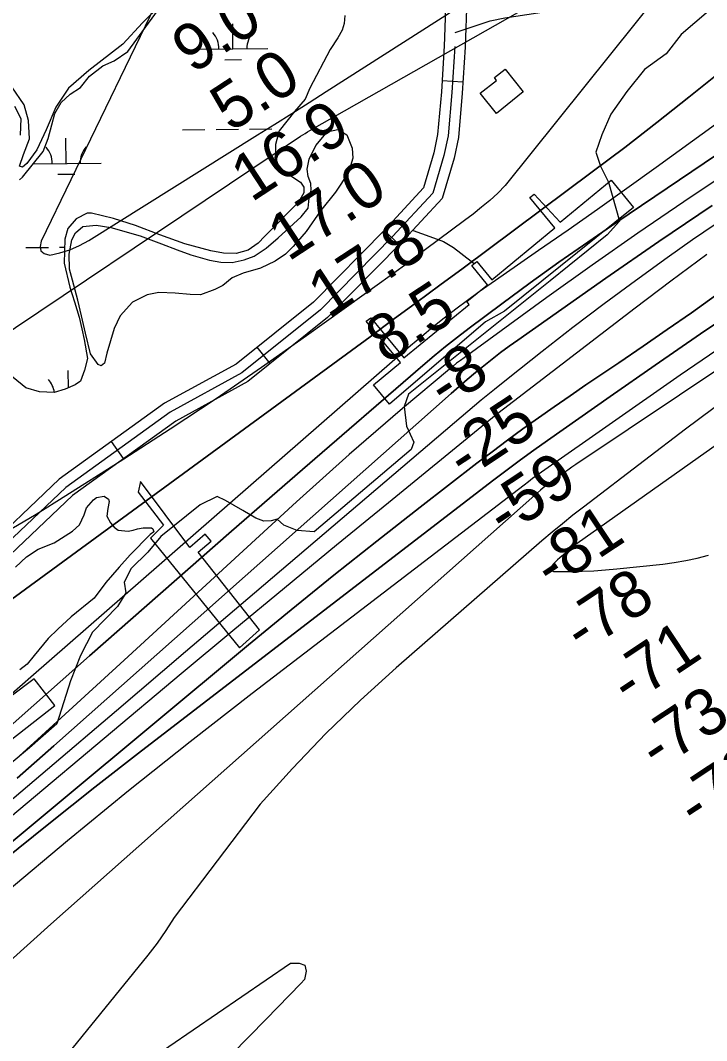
# Model space of a CAD drawing. Extents: x 3625074 to 3663148, y 511451 to 537151.
# Drawn here: x 3652295 to 3653278, y 530563 to 532025 of the extents above; entities that cross this region are included whole.
import ezdxf

# ---------------------------------------------------------------- set-up
doc = ezdxf.new("R2010")
doc.units = 0
for name, color, linetype in [('V-BLDG-OTLN', 7, 'Continuous'), ('V-CHAN-DOCK', 7, 'Continuous'), ('V-RIVR-EDGE', 7, 'Continuous'), ('V-RIVR-RANG', 7, 'Continuous'), ('V-ROAD-CNTR', 7, 'Continuous'), ('V-SITE-VEGE', 7, 'Continuous'), ('V-TOPO-DPTH', 7, 'Continuous'), ('V-TOPO-MAJR', 7, 'Continuous'), ('V-TOPO-MINR', 7, 'Continuous'), ('V-TOPO-WATR', 7, 'Continuous'), ('V-WETL-SWMP', 7, 'Continuous')]:
    doc.layers.add(name, color=color, linetype=linetype)

msp = doc.modelspace()

# ---------------------------------------------------------------- linework, layer by layer
at = {"layer": 'V-BLDG-OTLN'}
msp.add_lwpolyline([(3652977, 531892.2), (3652954, 531920.9), (3652977.3, 531939.5), (3652974.3, 531943.4), (3652989.5, 531955.5), (3653015.5, 531923)], close=True, dxfattribs=at)
at = {"layer": 'V-CHAN-DOCK'}
for points in [[(3652797.4, 531599.2), (3652844.6, 531541.7), (3652938.1, 531618.4), (3652934.8, 531622.4), (3652964.3, 531646.5), (3652941.7, 531674.1), (3652948.8, 531679.9), (3652970.4, 531653.6), (3653060.9, 531727.9), (3653025.1, 531771.6), (3653031, 531776.5), (3653068.4, 531736.1), (3653141.4, 531796.2), (3653173.4, 531757.2), (3652988.5, 531608.9), (3652961.4, 531593.3), (3652823.8, 531475.4), (3652801.2, 531503.3), (3652839.8, 531535), (3652790.3, 531594.3), (3652797.4, 531599.2)], [(3652221.2, 531104.6), (3652266.8, 531043.4), (3652124.3, 530936.5), (3652154.9, 530895.3), (3652344.5, 531043.7), (3652314.8, 531081.7), (3652280, 531055.6), (3652274, 531063.5), (3652277, 531065.7), (3652240.5, 531114.7), (3652221.2, 531104.6)]]:
    msp.add_lwpolyline(points, dxfattribs=at)
msp.add_lwpolyline([(3652464.1, 531349.3), (3652500.2, 531302.1), (3652481.7, 531283.2), (3652609.1, 531126.4), (3652637.7, 531152.2), (3652549.9, 531263.5), (3652568.4, 531279), (3652559.8, 531289.1), (3652537.9, 531270.2), (3652467.3, 531364.6)], close=True, dxfattribs=at)
at = {"layer": 'V-RIVR-EDGE'}
msp.add_lwpolyline([(3653303.9, 532058.9), (3653241.9, 532005.2), (3653220.3, 531977.6), (3653189, 531955.1), (3653163.8, 531923.3), (3653141.1, 531890.8), (3653128.1, 531861.5), (3653119.5, 531836.4), (3653126.2, 531816.7), (3653137.8, 531793.4), (3653153.6, 531737.6), (3653135.8, 531718.1), (3653054.1, 531652.1), (3652850.9, 531489.6), (3652844.7, 531471.9), (3652848.3, 531443.7), (3652858.7, 531421), (3652855, 531410.6), (3652716.2, 531292.6), (3652691.7, 531294.5), (3652672.7, 531301.9), (3652662.9, 531310.5), (3652654.4, 531308.1), (3652643.9, 531307.5), (3652632.3, 531311.8), (3652614, 531322.9), (3652588.9, 531337.1), (3652577.2, 531343.2), (3652552.7, 531331), (3652496.2, 531285.8), (3652477.8, 531263.2), (3652453.8, 531240), (3652444, 531220.4), (3652446.4, 531205.1), (3652434.1, 531185.5), (3652398.5, 531148.8), (3652381.2, 531115.2), (3652367, 531079.1), (3652347.3, 531017.2), (3652308, 530983), (3652199.9, 530892.6)], dxfattribs=at)
at = {"layer": 'V-ROAD-CNTR'}
for p, q in [((3652929.1, 531937.1), (3652899.2, 531939)), ((3652837.8, 531703.8), (3652816.4, 531724.8)), ((3652652.9, 531533.5), (3652634.2, 531556.9)), ((3652443.1, 531397.4), (3652425.5, 531421.8))]:
    msp.add_line(p, q, dxfattribs=at)
for points in [[(3652857.8, 532342.4), (3652900, 532279.3), (3652924.2, 532190.8), (3652934.1, 532115.6), (3652934.6, 532056.5), (3652932.3, 531987.2)], [(3652830.3, 532328.9), (3652831, 532328.5), (3652872.4, 532266.7), (3652894.7, 532184.8), (3652904.1, 532113.5), (3652904.6, 532056.9), (3652902.3, 531988.2)], [(3652917.9, 532008), (3652952.4, 532019.6), (3652968.3, 532024.8), (3652988.9, 532029.2), (3653036.6, 532036.1), (3653069.1, 532041.7), (3653090.3, 532045.5), (3653119.5, 532053.2), (3653153.3, 532066.1), (3653181.9, 532073.2)], [(3652902.3, 531988.9), (3652898.2, 531923.1), (3652892.9, 531862), (3652887.3, 531835.4), (3652872.6, 531785.4), (3652817.5, 531725.8), (3652715.1, 531621.8), (3652604.1, 531532.8), (3652501.6, 531476.6), (3652350.5, 531367.7), (3652233.1, 531256.1), (3652217.1, 531182), (3652221.3, 531144.9)], [(3652917.3, 531987.9), (3652913.1, 531922), (3652907.8, 531859.8), (3652901.8, 531831.8), (3652886, 531777.8), (3652828.3, 531715.5), (3652725.2, 531610.6), (3652612.5, 531520.3), (3652509.6, 531463.9), (3652360.1, 531356.1), (3652246.8, 531248.4), (3652232.3, 531181.2), (3652236.2, 531146.6)], [(3652932.2, 531987), (3652928.1, 531920.9), (3652922.6, 531857.6), (3652916.4, 531828.1), (3652899.4, 531770.2), (3652839.2, 531705.1), (3652735.3, 531599.5), (3652620.8, 531507.8), (3652517.7, 531451.2), (3652369.7, 531344.5), (3652260.5, 531240.7), (3652247.5, 531180.5), (3652251.1, 531148.3)], [(3652857.8, 531724.1), (3652881.5, 531715.9), (3652901.3, 531708.4), (3652915.8, 531699.7), (3652926.3, 531691.7), (3652945.2, 531677.1)]]:
    msp.add_lwpolyline(points, dxfattribs=at)
at = {"layer": 'V-SITE-VEGE'}
for points in [[(3652521.1, 532072.4), (3652470.3, 532021.8), (3652442.1, 531991.4), (3652393.4, 531953.8), (3652363.9, 531928.2), (3652346, 531901.1), (3652332.1, 531868.5), (3652318.9, 531840.1), (3652304.4, 531820.4), (3652298.2, 531815.1), (3652294.1, 531816.5), (3652299.7, 531833.4), (3652308.1, 531855.8), (3652307, 531881.7), (3652300.4, 531904.2), (3652282.9, 531930.2)], [(3652288.2, 531241.9), (3652304, 531256.7), (3652320.5, 531267.5), (3652343.7, 531276.8), (3652369.7, 531293.6), (3652380, 531302.3), (3652386.3, 531316.6), (3652389.8, 531326.8), (3652400.1, 531338.2), (3652404.2, 531341.6), (3652415.1, 531343.6), (3652421.2, 531339.4), (3652422.5, 531336), (3652420.4, 531325.8), (3652418.9, 531314.9), (3652424.3, 531305.3), (3652429.7, 531299.2), (3652435.1, 531295), (3652449.4, 531293.5), (3652456.9, 531294.8), (3652463, 531296.8), (3652471.2, 531298.1), (3652476.6, 531298.1), (3652482.8, 531298), (3652484.8, 531296.6), (3652486.1, 531292.5), (3652481.3, 531288.5), (3652452.5, 531259.5), (3652436.6, 531241.9), (3652417.4, 531219.6), (3652400.8, 531197.3), (3652367.9, 531170.4), (3652348.7, 531152.9), (3652335, 531139.4), (3652315, 531115), (3652304.7, 531102.9), (3652294.4, 531094.8)]]:
    msp.add_lwpolyline(points, dxfattribs=at)
msp.add_lwpolyline([(3652709, 531770.5), (3652711.8, 531782), (3652711.2, 531791.6), (3652707.2, 531801.8), (3652706, 531812), (3652708.8, 531826.3), (3652718.5, 531846), (3652730.9, 531860.8), (3652736.4, 531866.2), (3652750.1, 531868.8), (3652762.9, 531861.2), (3652770.2, 531842.1), (3652771.5, 531827.8), (3652765.2, 531807.4), (3652746.5, 531779), (3652725.2, 531752.6), (3652704.5, 531722.9), (3652685.9, 531701.2), (3652674.9, 531690.4), (3652659.9, 531680.4), (3652639.3, 531670.3), (3652614.1, 531663.1), (3652598.4, 531656.4), (3652585.3, 531645.6), (3652573.7, 531639.6), (3652553.2, 531632.3), (3652538.2, 531632.5), (3652517.1, 531634.7), (3652493.3, 531635.6), (3652477, 531632.3), (3652455.8, 531621.6), (3652437.9, 531602.1), (3652429.5, 531583.7), (3652419, 531548.4), (3652415.5, 531534.2), (3652410.7, 531530.1), (3652406.6, 531532.2), (3652395.8, 531547.3), (3652388.6, 531577.3), (3652382.7, 531601.9), (3652377.5, 531624.4), (3652369.6, 531653.1), (3652365.6, 531668.7), (3652365.2, 531690.5), (3652368.7, 531710.9), (3652374.3, 531721.1), (3652384.6, 531729.8), (3652403.7, 531731.7), (3652424.7, 531728.8), (3652466.8, 531716.8), (3652497.4, 531705), (3652519.8, 531696.6), (3652539.4, 531689.6), (3652565.9, 531681.9), (3652582.2, 531679), (3652598.6, 531678.2), (3652615.6, 531682.1), (3652630, 531687.4), (3652647.1, 531698.9), (3652664.2, 531713.7), (3652697.2, 531744), (3652707.5, 531756.2)], close=True, dxfattribs=at)
at = {"layer": 'V-TOPO-DPTH'}
for points in [[(3652495, 532061.1), (3652324.9, 531709.1), (3652323.3, 531701.2), (3652324.4, 531695), (3652329.4, 531691.3), (3652337.2, 531689.1), (3652351.9, 531692.4), (3652366.2, 531696.8), (3652379.9, 531702.8), (3652393.2, 531710.1), (3652635, 531861.3), (3652659.6, 531876.8), (3652684.1, 531892.2), (3652708.7, 531907.8), (3652733.1, 531923.4), (3653004.9, 532097.2)], [(3651263.7, 530293.4), (3651848.7, 530867), (3651854, 530872), (3651859.3, 530876.8), (3651864.8, 530881.5), (3651870.5, 530886), (3651961.4, 530956.5), (3652012.8, 530995.9), (3652064.3, 531035.1), (3652116.2, 531073.9), (3652168.3, 531112.3), (3652796, 531571.9), (3652829.4, 531596.5), (3652862.8, 531621), (3652896.1, 531645.7), (3652929.3, 531670.4), (3653114.4, 531808.2), (3653160.9, 531843.4), (3653207.1, 531879), (3653252.8, 531915.2), (3653298.2, 531951.9)], [(3651690, 530491.3), (3651788.4, 530578.1), (3651937.4, 530708.7), (3651961.6, 530729.9), (3651985.6, 530751.2), (3652009.7, 530772.5), (3652033.7, 530793.8), (3652293.4, 531025.2), (3652394.4, 531114.8), (3652495.8, 531204.2), (3652597.5, 531293.2), (3652699.5, 531381.9), (3652871.5, 531530.8), (3652887.8, 531544.6), (3652904.3, 531558.2), (3652921.1, 531571.4), (3652938.1, 531584.4), (3652984.8, 531619.3), (3653025.5, 531649.2), (3653066.5, 531678.8), (3653107.9, 531707.8), (3653149.5, 531736.3), (3653454.1, 531942.1)], [(3653454.1, 531942.1), (3653149.5, 531736.3), (3653107.9, 531707.8), (3653066.5, 531678.8), (3653025.5, 531649.2), (3652984.8, 531619.3), (3652938.1, 531584.4), (3652921.1, 531571.4), (3652904.3, 531558.2), (3652887.8, 531544.6), (3652871.5, 531530.8), (3652699.5, 531381.9), (3652597.5, 531293.2), (3652495.8, 531204.2), (3652394.4, 531114.8), (3652293.4, 531025.2), (3652033.7, 530793.8), (3652009.7, 530772.5), (3651985.6, 530751.2), (3651961.6, 530729.9), (3651937.4, 530708.7), (3651788.4, 530578.1), (3651690, 530491.3)], [(3652290.4, 530939.3), (3652342.9, 530985.6), (3652912.4, 531490.8), (3652923.9, 531500.9), (3652935.4, 531510.8), (3652947.1, 531520.6), (3652958.9, 531530.3), (3652970.9, 531539.8), (3652982.9, 531549.2), (3652995.2, 531558.3), (3653007.6, 531567.2), (3653133.6, 531656.1), (3653209.6, 531708.6), (3653286.3, 531760.1)], [(3653286.3, 531760.1), (3653209.6, 531708.6), (3653133.6, 531656.1), (3653007.6, 531567.2), (3652995.2, 531558.3), (3652982.9, 531549.2), (3652970.9, 531539.8), (3652958.9, 531530.3), (3652947.1, 531520.6), (3652935.4, 531510.8), (3652923.9, 531500.9), (3652912.4, 531490.8), (3652342.9, 530985.6), (3652290.4, 530939.3)], [(3653278.3, 531690.1), (3653226.8, 531651.7), (3653175.6, 531612.8), (3652987.1, 531468), (3652979.3, 531462), (3652971.6, 531455.9), (3652963.9, 531449.8), (3652956.2, 531443.6), (3652822.4, 531334.2), (3652747.9, 531273.2), (3652673.6, 531211.9), (3652599.5, 531150.4), (3652525.6, 531088.7), (3652083.7, 530718.3), (3652065.6, 530703), (3652047.5, 530687.6), (3652029.5, 530672.1), (3652011.7, 530656.5), (3651885, 530545.2)], [(3653278.3, 531690.1), (3653226.8, 531651.7), (3653175.6, 531612.8), (3652987.1, 531468), (3652979.3, 531462), (3652971.6, 531455.9), (3652963.9, 531449.8), (3652956.2, 531443.6), (3652822.4, 531334.2), (3652747.9, 531273.2), (3652673.6, 531211.9), (3652599.5, 531150.4), (3652525.6, 531088.7), (3652083.7, 530718.3), (3652065.6, 530703), (3652047.5, 530687.6), (3652029.5, 530672.1), (3652011.7, 530656.5), (3651885, 530545.2)], [(3652081.7, 530681), (3652622.1, 531130.5), (3652683, 531180.6), (3652744.1, 531230.2), (3652805.8, 531279.2), (3652867.8, 531327.8), (3652948.9, 531390.6), (3652970.8, 531407.3), (3652992.8, 531423.8), (3653015, 531440), (3653037.4, 531455.9), (3653060, 531471.7), (3653082.6, 531487.3), (3653105.3, 531502.9), (3653128, 531518.3), (3653152.3, 531534.7), (3653187.2, 531558.4), (3653221.9, 531582.3), (3653256.4, 531606.5), (3653290.8, 531630.9)], [(3652081.7, 530681), (3652622.1, 531130.5), (3652683, 531180.6), (3652744.1, 531230.2), (3652805.8, 531279.2), (3652867.8, 531327.8), (3652948.9, 531390.6), (3652970.8, 531407.3), (3652992.8, 531423.8), (3653015, 531440), (3653037.4, 531455.9), (3653060, 531471.7), (3653082.6, 531487.3), (3653105.3, 531502.9), (3653128, 531518.3), (3653152.3, 531534.7), (3653187.2, 531558.4), (3653221.9, 531582.3), (3653256.4, 531606.5), (3653290.8, 531630.9)], [(3653334.7, 531620), (3653269.5, 531576), (3653204.6, 531531.4), (3653140, 531486.4), (3653050.2, 531423.4), (3653030.7, 531409.5), (3653011.4, 531395.5), (3652992.3, 531381.2), (3652973.3, 531366.8), (3652468.6, 530978.4), (3652402, 530926.5), (3652335.7, 530874), (3652270, 530820.9), (3652204.7, 530767.2), (3652080.7, 530664), (3652077.8, 530661.5), (3652074.8, 530659), (3652071.9, 530656.4), (3652069.1, 530653.8), (3651398.4, 530026)], [(3651398.4, 530026), (3652069.1, 530653.8), (3652071.9, 530656.4), (3652074.8, 530659), (3652077.8, 530661.5), (3652080.7, 530664), (3652204.7, 530767.2), (3652270, 530820.9), (3652335.7, 530874), (3652402, 530926.5), (3652468.6, 530978.4), (3652973.3, 531366.8), (3652992.3, 531381.2), (3653011.4, 531395.5), (3653030.7, 531409.5), (3653050.2, 531423.4), (3653140, 531486.4), (3653204.6, 531531.4), (3653269.5, 531576), (3653334.7, 531620)]]:
    msp.add_lwpolyline(points, dxfattribs=at)
at = {"layer": 'V-TOPO-MAJR'}
msp.add_lwpolyline([(3653346.6, 531589.8), (3653240.3, 531516.8), (3653041.5, 531377.7), (3653035.2, 531373.3), (3653029, 531368.8), (3653022.8, 531364.2), (3653016.7, 531359.5), (3652627.2, 531060.9), (3652538.2, 530991.5), (3652449.9, 530921.3), (3652362.7, 530849.6), (3652276.2, 530777.1), (3652155.1, 530673.9), (3652129.9, 530652), (3652105, 530629.9), (3652080.5, 530607.3), (3652056.2, 530584.3), (3651947.4, 530479.7)], dxfattribs=at)
at = {"layer": 'V-TOPO-MINR'}
for points in [[(3651966, 531492.7), (3651960.2, 531474.7), (3651953.5, 531457.1), (3651946.2, 531439.7), (3651946.1, 531429), (3651949, 531421), (3651956.6, 531416.9), (3651967.2, 531415.6), (3652007.7, 531427.1), (3652045.4, 531439.8), (3652082, 531454.8), (3652117, 531473.1), (3652151, 531493.6), (3652696.5, 531859.3), (3652699.7, 531861.4), (3652703, 531863.5), (3652706.4, 531865.5), (3652709.8, 531867.5), (3653227.6, 532161.7)], [(3653252.8, 532117.6), (3652989.6, 531788.8), (3652979.1, 531777.7), (3652967.5, 531767.5), (3652955.7, 531757.5), (3652943.7, 531747.8), (3652931.4, 531738.4), (3652857.1, 531683.1), (3652845.3, 531674.3), (3652833.4, 531665.6), (3652821.5, 531656.9), (3652809.6, 531648.3), (3652705.1, 531573.3), (3652640.6, 531527.8), (3652575.5, 531483.1), (3652509.7, 531439.4), (3652443.4, 531396.5), (3652360.4, 531343.8), (3652317.7, 531317.4), (3652274.6, 531291.8)], [(3652495, 532061.1), (3652324.9, 531709.1), (3652323.3, 531701.2), (3652324.4, 531695), (3652329.4, 531691.3), (3652337.2, 531689.1), (3652351.9, 531692.4), (3652366.2, 531696.8), (3652379.9, 531702.8), (3652393.2, 531710.1), (3652635, 531861.3), (3652659.6, 531876.8), (3652684.1, 531892.2), (3652708.7, 531907.8), (3652733.1, 531923.4), (3653004.9, 532097.2)], [(3653298.2, 531951.9), (3653252.8, 531915.2), (3653207.1, 531879), (3653160.9, 531843.4), (3653114.4, 531808.2), (3652929.3, 531670.4), (3652896.1, 531645.7), (3652862.8, 531621), (3652829.4, 531596.5), (3652796, 531571.9), (3652168.3, 531112.3), (3652116.2, 531073.9), (3652064.3, 531035.1), (3652012.8, 530995.9), (3651961.4, 530956.5), (3651870.5, 530886), (3651864.8, 530881.5), (3651859.3, 530876.8), (3651854, 530872), (3651848.7, 530867), (3651263.7, 530293.4)], [(3653290.9, 531876.4), (3653205.9, 531814.7), (3653164, 531784.5), (3653122, 531754.5), (3653079.7, 531724.8), (3653037.3, 531695.4), (3652986.6, 531660.5), (3652969.5, 531648.5), (3652952.5, 531636.4), (3652935.7, 531624.1), (3652918.9, 531611.6), (3652902.4, 531598.8), (3652886.1, 531585.8), (3652870, 531572.5), (3652854.1, 531558.9), (3652313.9, 531087.6), (3652254.8, 531035.9)], [(3653312.1, 531809.7), (3653245.6, 531765.5), (3653179.5, 531720.7), (3653114.1, 531674.8), (3653049.2, 531628.3), (3652930.8, 531542), (3652925.4, 531538), (3652920.1, 531534), (3652915, 531529.8), (3652909.8, 531525.6), (3652842.7, 531469), (3652804.3, 531436.2), (3652766.1, 531403.1), (3652728.4, 531369.4), (3652690.9, 531335.5), (3652443.8, 531108.4), (3652381.7, 531051.5), (3652319.6, 530994.8), (3652257.2, 530938.2)], [(3653322.7, 531755), (3653258.2, 531710.7), (3653221.7, 531685), (3653176.2, 531652.3), (3653131.2, 531619.2), (3653086.7, 531585.2), (3653042.6, 531550.8), (3652994, 531512.2), (3652974.5, 531496.6), (3652955.2, 531480.9), (3652936, 531464.9), (3652917, 531448.8), (3652630.7, 531204.6), (3652531.8, 531120.3), (3652432.8, 531036), (3652333.8, 530951.7), (3652234.7, 530867.5), (3652084.7, 530740), (3652060.6, 530719.5), (3652036.7, 530699), (3652012.8, 530678.3), (3651989, 530657.6), (3651924.2, 530600.8), (3651868.1, 530551.5)], [(3653286.3, 531760.1), (3653209.6, 531708.6), (3653133.6, 531656.1), (3653007.6, 531567.2), (3652995.2, 531558.3), (3652982.9, 531549.2), (3652970.9, 531539.8), (3652958.9, 531530.3), (3652947.1, 531520.6), (3652935.4, 531510.8), (3652923.9, 531500.9), (3652912.4, 531490.8), (3652342.9, 530985.6), (3652290.4, 530939.3)], [(3653278.3, 531690.1), (3653226.8, 531651.7), (3653175.6, 531612.8), (3652987.1, 531468), (3652979.3, 531462), (3652971.6, 531455.9), (3652963.9, 531449.8), (3652956.2, 531443.6), (3652822.4, 531334.2), (3652747.9, 531273.2), (3652673.6, 531211.9), (3652599.5, 531150.4), (3652525.6, 531088.7), (3652083.7, 530718.3), (3652065.6, 530703), (3652047.5, 530687.6), (3652029.5, 530672.1), (3652011.7, 530656.5), (3651885, 530545.2)], [(3653290.8, 531630.9), (3653256.4, 531606.5), (3653221.9, 531582.3), (3653187.2, 531558.4), (3653152.3, 531534.7), (3653128, 531518.3), (3653105.3, 531502.9), (3653082.6, 531487.3), (3653060, 531471.7), (3653037.4, 531455.9), (3653015, 531440), (3652992.8, 531423.8), (3652970.8, 531407.3), (3652948.9, 531390.6), (3652867.8, 531327.8), (3652805.8, 531279.2), (3652744.1, 531230.2), (3652683, 531180.6), (3652622.1, 531130.5), (3652081.7, 530681)], [(3653462.6, 531637.9), (3653091, 531388.8), (3653085.2, 531384.9), (3653079.5, 531381), (3653073.7, 531377.1), (3653068, 531373.2), (3653065.3, 531371.3), (3653061, 531368.3), (3653056.7, 531365.1), (3653052.5, 531361.9), (3653048.3, 531358.6), (3653044.2, 531355.3), (3653040.1, 531351.9), (3653036.1, 531348.4), (3653032.1, 531344.9), (3652338.8, 530729.9), (3652309.7, 530703.9), (3652280.7, 530677.7), (3652252, 530651.3), (3652223.4, 530624.8), (3652195, 530597.9), (3652167, 530570.8), (3652139.2, 530543.3)], [(3653334.7, 531620), (3653269.5, 531576), (3653204.6, 531531.4), (3653140, 531486.4), (3653050.2, 531423.4), (3653030.7, 531409.5), (3653011.4, 531395.5), (3652992.3, 531381.2), (3652973.3, 531366.8), (3652468.6, 530978.4), (3652402, 530926.5), (3652335.7, 530874), (3652270, 530820.9), (3652204.7, 530767.2), (3652080.7, 530664), (3652077.8, 530661.5), (3652074.8, 530659), (3652071.9, 530656.4), (3652069.1, 530653.8), (3651398.4, 530026)], [(3653307.4, 531484.1), (3653248, 531439.6), (3653189, 531394.8), (3653101.7, 531327.9), (3653086.6, 531316.1), (3653071.6, 531304.1), (3653056.9, 531291.8), (3653042.3, 531279.4), (3652833.6, 531097.7), (3652782.4, 531051.1), (3652732.6, 531003.2), (3652684.9, 530953.3), (3652638.5, 530901.9), (3652515.4, 530739.6), (3652503.6, 530721), (3652490.9, 530703.1), (3652477.5, 530685.6), (3652315.5, 530485.3)], [(3653351.2, 531458.9), (3653092.9, 531275.6), (3653090.3, 531273.7), (3653089.5, 531273), (3653067.8, 531255.2), (3653064.4, 531252.2), (3653061.2, 531249.1), (3653058.2, 531245.9), (3653055.3, 531242.4), (3653054.6, 531239.9), (3653054.8, 531237.9), (3653056.3, 531236.4), (3653058.7, 531235.4), (3653083.2, 531235.6), (3653099.9, 531235.9), (3653116.6, 531236.6), (3653133.2, 531237.8), (3653149.8, 531239.3), (3653215.4, 531246.2), (3653231.9, 531248.4), (3653248.4, 531251.1), (3653264.7, 531254.8), (3653280.9, 531259)], [(3652368.2, 530459.1), (3652682.3, 530674), (3652694.6, 530674.4), (3652702.8, 530671.2), (3652704.5, 530662.7), (3652702.1, 530650.6), (3652696.7, 530645), (3652647.2, 530594), (3652597.5, 530543.3)]]:
    msp.add_lwpolyline(points, dxfattribs=at)
at = {"layer": 'V-TOPO-WATR'}
msp.add_lwpolyline([(3653454.1, 531942.1), (3653149.5, 531736.3), (3653107.9, 531707.8), (3653066.5, 531678.8), (3653025.5, 531649.2), (3652984.8, 531619.3), (3652938.1, 531584.4), (3652921.1, 531571.4), (3652904.3, 531558.2), (3652887.8, 531544.6), (3652871.5, 531530.8), (3652699.5, 531381.9), (3652597.5, 531293.2), (3652495.8, 531204.2), (3652394.4, 531114.8), (3652293.4, 531025.2), (3652033.7, 530793.8), (3652009.7, 530772.5), (3651985.6, 530751.2), (3651961.6, 530729.9), (3651937.4, 530708.7), (3651788.4, 530578.1), (3651690, 530491.3)], dxfattribs=at)
at = {"layer": 'V-WETL-SWMP'}
for p, q in [((3652599.7, 531984.6), (3652599.3, 532020.6)), ((3652549.7, 531984.1), (3652649.7, 531985.1)), ((3652587.8, 531969.1), (3652611.8, 531969.3)), ((3652527.4, 531868.5), (3652559.4, 531868.8)), ((3652575.4, 531869), (3652607.4, 531869.3)), ((3652623.4, 531869.4), (3652655.4, 531869.8)), ((3652360.8, 531820.4), (3652360.5, 531856.4)), ((3652313.7, 531819.9), (3652410.8, 531820.9)), ((3652349, 531804.8), (3652373, 531805.1)), ((3652303.2, 531699.7), (3652335.2, 531700)), ((3652351.2, 531700.2), (3652358.3, 531700.3)), ((3652364.1, 531498.9), (3652363.8, 531523.7))]:
    msp.add_line(p, q, dxfattribs=at)
for points in [[(3652294.1, 531797.1), (3652298.2, 531800.5), (3652327.8, 531837.6), (3652334.8, 531856), (3652340.4, 531875.6), (3652344.6, 531891.9), (3652353.6, 531907.5), (3652366.7, 531919.7), (3652381.1, 531929.1), (3652394.1, 531945.3), (3652413.3, 531960.1), (3652429.7, 531967.4), (3652448.9, 531980.9), (3652478.6, 532021.4), (3652493.1, 532041.1)], [(3652759.8, 532032.5), (3652759.1, 532020.9), (3652756.3, 532011.4), (3652750, 532000.6), (3652739, 531983.7), (3652709.9, 531928.1), (3652702.9, 531912.5), (3652687.8, 531895), (3652665.8, 531867.2), (3652660.8, 531847.5), (3652660.6, 531829.2), (3652664, 531818.9), (3652671.4, 531810), (3652679.5, 531804.5), (3652696.4, 531793.4), (3652701.1, 531786.6), (3652701, 531778.4), (3652693.4, 531764.9), (3652645.3, 531716.3), (3652635.7, 531706.2), (3652621.3, 531696.1), (3652604.2, 531691.5), (3652585.9, 531691.6), (3652568.2, 531695.2), (3652530.8, 531705.1), (3652494.9, 531718.3), (3652460.3, 531731.6), (3652428.4, 531741.4), (3652397.1, 531749.2), (3652391, 531749.2), (3652375.3, 531741.2), (3652362.9, 531727), (3652358.7, 531712.1), (3652357.7, 531677.4), (3652366.2, 531643.3), (3652372.8, 531622.1), (3652379.4, 531600.2), (3652383.4, 531583.2), (3652386.6, 531568.2), (3652391.1, 531540.9), (3652386.9, 531523.9), (3652381.3, 531508.3), (3652373.8, 531502.9), (3652359.4, 531496.9), (3652343.7, 531492.3), (3652322.6, 531493.2), (3652302.9, 531498.8), (3652271.9, 531524.3)], [(3652286.9, 531902.7), (3652295.6, 531884.9), (3652294.7, 531861.1)]]:
    msp.add_lwpolyline(points, dxfattribs=at)
for centre, start, end in [((3652544.4, 531984.6), 359.8032, 41.3469), ((3652654.9, 531985.7), 139.8032, 181.3469), ((3652305.6, 531820.3), 359.8032, 41.3469), ((3652416.1, 531821.4), 139.8032, 181.3469), ((3652308.9, 531487.6), 7.7119, 41.3469)]:
    msp.add_arc(centre, 35.2, start, end, dxfattribs=at)

# ---------------------------------------------------------------- texts
at = {"layer": 'V-RIVR-RANG'}
for s, rotation, p in [('9.0', 33.2383, (3652541.7, 531947.7)), ('5.0', 33.2383, (3652596.7, 531864.2)), ('16.9', 33.2383, (3652626.1, 531763.9)), ('17.0', 33.2383, (3652678.9, 531678.9)), ('17.8', 33.2383, (3652736.4, 531597)), ('8.5', 33.2383, (3652819.2, 531531.7)), ('-8', 33.2383, (3652904, 531467.7)), ('-25', 33.5174, (3652931.6, 531365.8)), ('-59', 33.5174, (3652989, 531283.8)), ('-81', 33.5174, (3653056.3, 531208.5)), ('-78', 33.5174, (3653099.7, 531117.3)), ('-71', 33.5174, (3653166.8, 531041.8)), ('-73', 33.5174, (3653207.5, 530948.8)), ('-73', 33.5174, (3653262.5, 530865.3))]:
    msp.add_text(s, height=67, rotation=rotation, dxfattribs=at).set_placement(p)

doc.saveas('drawing.dxf')
